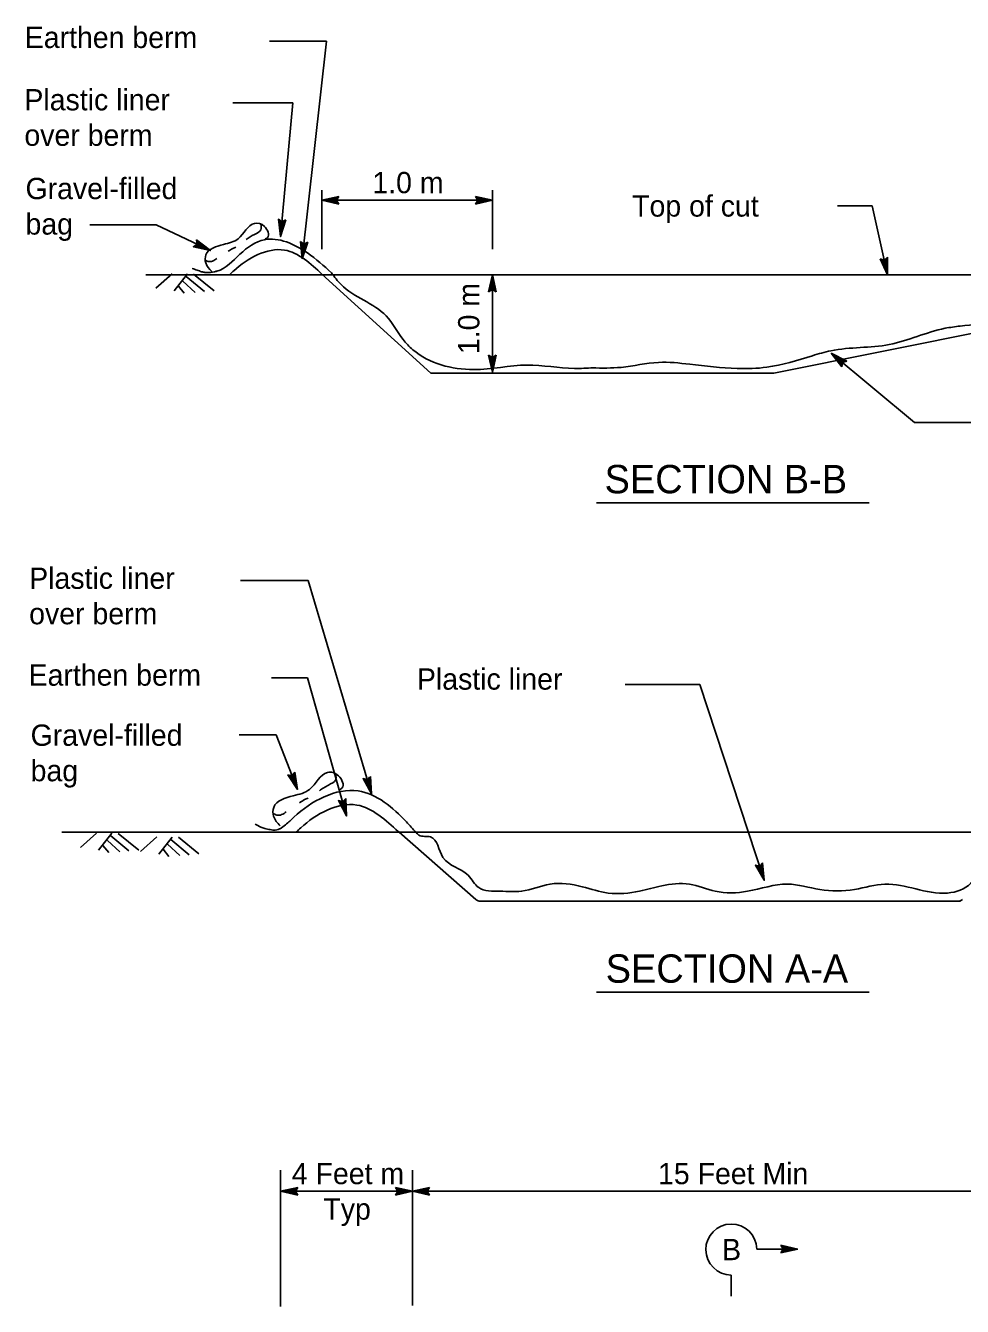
# Model space of a CAD drawing. Extents: x 6707406 to 6714471, y 1868570 to 1872341.
# Drawn here: x 6708826.5 to 6709143.3, y 1869106.3 to 1869539.7 of the extents above; entities that cross this region are included whole.
import ezdxf

# ---------------------------------------------------------------- set-up
doc = ezdxf.new("R2010")
doc.units = 0
for name, color, linetype in [('1 Control', 7, 'Continuous'), ('56 Stg 3 Anno', 7, 'Continuous'), ('57 Undefined', 7, 'Continuous'), ('59 Soundwall Ann', 7, 'Continuous'), ('60 Nongeo Data', 7, 'Continuous')]:
    doc.layers.add(name, color=color, linetype=linetype)

msp = doc.modelspace()

# ---------------------------------------------------------------- linework, layer by layer
at = {"layer": '1 Control'}
for p, q in [((6708911.99, 1869474.17), (6708911.99, 1869474.17)), ((6708914.54, 1869473.94), (6708914.54, 1869473.94)), ((6708912.74, 1869468.32), (6708912.74, 1869468.32)), ((6708883.21, 1869464.88), (6708883.21, 1869464.88)), ((6708884.32, 1869467.19), (6708884.32, 1869467.19)), ((6708888.96, 1869463.54), (6708888.96, 1869463.54)), ((6708915.18, 1869286.11), (6708915.18, 1869286.11)), ((6708917.57, 1869287.05), (6708917.57, 1869287.05)), ((6708943.09, 1869285.59), (6708943.09, 1869285.59)), ((6708918.48, 1869281.22), (6708918.48, 1869281.22)), ((6708940.64, 1869284.86), (6708940.64, 1869284.86)), ((6708932.27, 1869277.41), (6708932.27, 1869277.41)), ((6708934.74, 1869278.11), (6708934.74, 1869278.11)), ((6708943.5, 1869279.7), (6708943.5, 1869279.7)), ((6708935.07, 1869272.22), (6708935.07, 1869272.22)), ((6709073.32, 1869255.54), (6709073.32, 1869255.54)), ((6709075.75, 1869256.34), (6709075.75, 1869256.34)), ((6709076.33, 1869250.47), (6709076.33, 1869250.47))]:
    msp.add_line(p, q, dxfattribs=at)
for points in [[(6708914.54, 1869473.94), (6708912.74, 1869468.32), (6708911.99, 1869474.17), (6708912.31, 1869473.94), (6708912.86, 1869469.65), (6708914.19, 1869473.77), (6708913.83, 1869473.6), (6708912.98, 1869470.96), (6708912.63, 1869473.7), (6708912.95, 1869473.47), (6708913.1, 1869472.28), (6708913.47, 1869473.42), (6708913.19, 1869473.29), (6708911.99, 1869474.17), (6708913.19, 1869473.29)], [(6708884.32, 1869467.19), (6708888.96, 1869463.54), (6708883.21, 1869464.88), (6708883.54, 1869465.1), (6708887.75, 1869464.11), (6708884.36, 1869466.79), (6708884.39, 1869466.4), (6708886.57, 1869464.69), (6708883.87, 1869465.32), (6708884.21, 1869465.53), (6708885.37, 1869465.26), (6708884.43, 1869466), (6708884.46, 1869465.7), (6708883.21, 1869464.88), (6708884.46, 1869465.7)], [(6708917.57, 1869287.05), (6708918.48, 1869281.22), (6708915.18, 1869286.11), (6708915.58, 1869286.04), (6708917.99, 1869282.46), (6708917.33, 1869286.74), (6708917.08, 1869286.42), (6708917.51, 1869283.69), (6708915.97, 1869285.98), (6708916.36, 1869285.91), (6708917.03, 1869284.92), (6708916.84, 1869286.11), (6708916.65, 1869285.86), (6708915.18, 1869286.11), (6708916.65, 1869285.86)], [(6708943.09, 1869285.59), (6708943.5, 1869279.7), (6708940.64, 1869284.86), (6708941.02, 1869284.76), (6708943.12, 1869280.98), (6708942.83, 1869285.3), (6708942.56, 1869285.01), (6708942.75, 1869282.25), (6708941.41, 1869284.66), (6708941.79, 1869284.56), (6708942.37, 1869283.52), (6708942.29, 1869284.72), (6708942.08, 1869284.49), (6708940.64, 1869284.86), (6708942.08, 1869284.49)], [(6708934.74, 1869278.11), (6708935.07, 1869272.22), (6708932.27, 1869277.42), (6708932.66, 1869277.31), (6708934.7, 1869273.5), (6708934.47, 1869277.82), (6708934.2, 1869277.54), (6708934.35, 1869274.77), (6708933.04, 1869277.21), (6708933.42, 1869277.1), (6708933.99, 1869276.05), (6708933.92, 1869277.25), (6708933.71, 1869277.02), (6708932.27, 1869277.42), (6708933.71, 1869277.02)], [(6709075.75, 1869256.34), (6709076.33, 1869250.47), (6709073.32, 1869255.54), (6709073.7, 1869255.45), (6709075.91, 1869251.74), (6709075.49, 1869256.04), (6709075.23, 1869255.75), (6709075.5, 1869252.99), (6709074.09, 1869255.37), (6709074.48, 1869255.28), (6709075.09, 1869254.25), (6709074.97, 1869255.45), (6709074.77, 1869255.21), (6709073.32, 1869255.54), (6709074.77, 1869255.21)]]:
    msp.add_lwpolyline(points, close=True, dxfattribs=at)
for points in [[(6708891.62, 1869456.71), (6708888.99, 1869456.17), (6708887.13, 1869456.17), (6708886.01, 1869456.42), (6708884.52, 1869456.92), (6708882.78, 1869457.54)], [(6708912.89, 1869268.11), (6708910.93, 1869267.44), (6708909.23, 1869267.61), (6708907.37, 1869267.95), (6708906.01, 1869268.46), (6708904.15, 1869269.47)]]:
    msp.add_spline(points, degree=3, dxfattribs=at)
at = {"layer": '56 Stg 3 Anno'}
for p, q in [((6708909.02, 1869534.44), (6708928.28, 1869534.44)), ((6708928.28, 1869534.44), (6708920.06, 1869460.81)), ((6708896.6, 1869513.53), (6708916.83, 1869513.53)), ((6708916.83, 1869513.53), (6708912.74, 1869468.32)), ((6708926.64, 1869464.09), (6708926.64, 1869484.01)), ((6708926.64, 1869480.58), (6708932.4, 1869481.86)), ((6708926.64, 1869480.58), (6708984.38, 1869480.58)), ((6708932.4, 1869479.29), (6708926.64, 1869480.58)), ((6708926.64, 1869480.58), (6708926.64, 1869480.58)), ((6708932.19, 1869479.64), (6708927.96, 1869480.58)), ((6708927.97, 1869480.58), (6708932.17, 1869481.51)), ((6708929.29, 1869480.58), (6708932, 1869481.18)), ((6708931.96, 1869479.98), (6708929.29, 1869480.58)), ((6708930.62, 1869480.58), (6708931.78, 1869480.83)), ((6708931.8, 1869480.31), (6708930.62, 1869480.58)), ((6708932.4, 1869481.86), (6708931.63, 1869480.58)), ((6708931.63, 1869480.58), (6708932.4, 1869479.29)), ((6708932.4, 1869481.86), (6708932.4, 1869481.86)), ((6708979.39, 1869480.58), (6708978.62, 1869481.87)), ((6708978.62, 1869481.87), (6708978.62, 1869481.87)), ((6708978.62, 1869481.87), (6708984.38, 1869480.58)), ((6708984.38, 1869480.58), (6708978.62, 1869479.3)), ((6708978.62, 1869479.3), (6708979.39, 1869480.58)), ((6708978.83, 1869481.52), (6708983.06, 1869480.58)), ((6708983.05, 1869480.58), (6708978.85, 1869479.65)), ((6708981.73, 1869480.58), (6708979.02, 1869479.98)), ((6708979.05, 1869481.18), (6708981.73, 1869480.58)), ((6708979.22, 1869480.85), (6708980.4, 1869480.58)), ((6708980.4, 1869480.58), (6708979.24, 1869480.33)), ((6708984.38, 1869464.09), (6708984.38, 1869484.01)), ((6708984.38, 1869480.58), (6708984.38, 1869480.58)), ((6708932.4, 1869479.29), (6708932.4, 1869479.29)), ((6708978.62, 1869479.3), (6708978.62, 1869479.3)), ((6709101.13, 1869478.66), (6709112.86, 1869478.66)), ((6709112.86, 1869478.66), (6709117.97, 1869455.4)), ((6708848.2, 1869472.33), (6708870.66, 1869472.33)), ((6708870.66, 1869472.33), (6708888.96, 1869463.54)), ((6708920.06, 1869460.81), (6708919.43, 1869466.67)), ((6708919.43, 1869466.67), (6708919.43, 1869466.67)), ((6708919.43, 1869466.67), (6708920.61, 1869465.77)), ((6708920.2, 1869462.13), (6708919.75, 1869466.41)), ((6708921.98, 1869466.39), (6708920.06, 1869460.81)), ((6708920.36, 1869463.44), (6708920.06, 1869466.21)), ((6708921.61, 1869466.22), (6708920.21, 1869462.12)), ((6708921.25, 1869466.04), (6708920.36, 1869463.44)), ((6708920.5, 1869464.76), (6708920.38, 1869465.94)), ((6708920.9, 1869465.9), (6708920.5, 1869464.76)), ((6708920.61, 1869465.77), (6708921.98, 1869466.39)), ((6708921.98, 1869466.39), (6708921.98, 1869466.39)), ((6708920.06, 1869460.81), (6708920.06, 1869460.81)), ((6709117.97, 1869455.4), (6709115.49, 1869460.75)), ((6709115.49, 1869460.75), (6709115.49, 1869460.75)), ((6709115.49, 1869460.75), (6709116.9, 1869460.28)), ((6709117.68, 1869456.7), (6709115.87, 1869460.61)), ((6709117.4, 1869457.99), (6709116.23, 1869460.51)), ((6709117.12, 1869459.29), (6709116.62, 1869460.36)), ((6709116.9, 1869460.28), (6709117.99, 1869461.3)), ((6709117.12, 1869460.5), (6709117.12, 1869459.29)), ((6709117.41, 1869460.73), (6709117.4, 1869457.99)), ((6709117.7, 1869461.03), (6709117.69, 1869456.69)), ((6709117.99, 1869461.3), (6709117.97, 1869455.4)), ((6709117.99, 1869461.3), (6709117.99, 1869461.3)), ((6708983.1, 1869449.64), (6708984.38, 1869455.4)), ((6708984.38, 1869422.39), (6708984.38, 1869455.4)), ((6708984.38, 1869455.4), (6708984.38, 1869455.4)), ((6708984.38, 1869455.4), (6708985.66, 1869449.64)), ((6709117.97, 1869455.4), (6709117.97, 1869455.4)), ((6708984.38, 1869450.41), (6708983.1, 1869449.64)), ((6708983.44, 1869449.85), (6708984.38, 1869454.08)), ((6708983.78, 1869450.07), (6708984.38, 1869452.75)), ((6708984.12, 1869450.24), (6708984.38, 1869451.42)), ((6708984.38, 1869452.75), (6708984.98, 1869450.04)), ((6708984.38, 1869451.42), (6708984.64, 1869450.26)), ((6708985.66, 1869449.64), (6708984.38, 1869450.41)), ((6708984.39, 1869454.07), (6708985.31, 1869449.87)), ((6708983.1, 1869449.64), (6708983.1, 1869449.64)), ((6708985.66, 1869449.64), (6708985.66, 1869449.64)), ((6709127.18, 1869405.43), (6709098.99, 1869428.9)), ((6709102.55, 1869424.19), (6709098.99, 1869428.9)), ((6709098.99, 1869428.9), (6709098.99, 1869428.9)), ((6709098.99, 1869428.9), (6709104.21, 1869426.15)), ((6708984.38, 1869427.38), (6708983.1, 1869428.15)), ((6708983.1, 1869428.15), (6708983.1, 1869428.15)), ((6708983.1, 1869428.15), (6708984.38, 1869422.39)), ((6708983.44, 1869427.94), (6708984.38, 1869423.72)), ((6708983.78, 1869427.72), (6708984.38, 1869425.04)), ((6708984.12, 1869427.55), (6708984.38, 1869426.37)), ((6708984.38, 1869422.39), (6708985.66, 1869428.15)), ((6708985.66, 1869428.15), (6708984.38, 1869427.38)), ((6708984.38, 1869425.04), (6708984.98, 1869427.76)), ((6708984.38, 1869426.37), (6708984.64, 1869427.53)), ((6708984.39, 1869423.73), (6708985.31, 1869427.93)), ((6708985.66, 1869428.15), (6708985.66, 1869428.15)), ((6709102.61, 1869424.59), (6709100, 1869428.04)), ((6709100.01, 1869428.04), (6709103.81, 1869426.03)), ((6709102.66, 1869425), (6709101.01, 1869427.18)), ((6709101.01, 1869427.18), (6709103.47, 1869425.89)), ((6709102.75, 1869425.36), (6709102.02, 1869426.32)), ((6709102.02, 1869426.32), (6709103.07, 1869425.77)), ((6709102.8, 1869425.67), (6709102.55, 1869424.19)), ((6709102.55, 1869424.19), (6709102.55, 1869424.19)), ((6709104.21, 1869426.15), (6709102.8, 1869425.67)), ((6709104.21, 1869426.15), (6709104.21, 1869426.15)), ((6708984.38, 1869422.39), (6708984.38, 1869422.39)), ((6709127.18, 1869405.43), (6709155.5, 1869405.43)), ((6708899.18, 1869351.88), (6708922.03, 1869351.88)), ((6708922.03, 1869351.88), (6708943.5, 1869279.7)), ((6708909.69, 1869319), (6708921.85, 1869319)), ((6708921.85, 1869319), (6708935.07, 1869272.22)), ((6709029.28, 1869316.66), (6709054.5, 1869316.66)), ((6709054.5, 1869316.66), (6709076.33, 1869250.47)), ((6708898.74, 1869299.64), (6708911.22, 1869299.64)), ((6708911.22, 1869299.64), (6708918.48, 1869281.22)), ((6708912.74, 1869106.26), (6708912.74, 1869152.41)), ((6708957.34, 1869106.58), (6708957.34, 1869152.41)), ((6708912.74, 1869145.21), (6708918.5, 1869146.49)), ((6708912.74, 1869145.21), (6708957.34, 1869145.21)), ((6708918.5, 1869143.92), (6708912.74, 1869145.21)), ((6708912.74, 1869145.21), (6708912.74, 1869145.21)), ((6708918.29, 1869144.27), (6708914.06, 1869145.21)), ((6708914.07, 1869145.21), (6708918.27, 1869146.14)), ((6708915.39, 1869145.21), (6708918.1, 1869145.81)), ((6708918.07, 1869144.61), (6708915.39, 1869145.21)), ((6708916.72, 1869145.21), (6708917.88, 1869145.46)), ((6708917.9, 1869144.94), (6708916.72, 1869145.21)), ((6708918.5, 1869146.49), (6708917.73, 1869145.21)), ((6708917.73, 1869145.21), (6708918.5, 1869143.92)), ((6708918.5, 1869146.49), (6708918.5, 1869146.49)), ((6708918.5, 1869143.92), (6708918.5, 1869143.92)), ((6708952.35, 1869145.21), (6708951.58, 1869146.5)), ((6708951.58, 1869146.5), (6708951.58, 1869146.5)), ((6708951.58, 1869146.5), (6708957.34, 1869145.21)), ((6708957.34, 1869145.21), (6708951.58, 1869143.93)), ((6708951.58, 1869143.93), (6708952.35, 1869145.21)), ((6708951.58, 1869143.93), (6708951.58, 1869143.93)), ((6708951.79, 1869146.15), (6708956.01, 1869145.21)), ((6708956, 1869145.21), (6708951.8, 1869144.28)), ((6708954.69, 1869145.21), (6708951.97, 1869144.61)), ((6708952.01, 1869145.81), (6708954.69, 1869145.21)), ((6708952.18, 1869145.48), (6708953.36, 1869145.21)), ((6708953.36, 1869145.21), (6708952.2, 1869144.96)), ((6708957.34, 1869145.21), (6708963.1, 1869146.49)), ((6708957.34, 1869145.21), (6709173.02, 1869145.21)), ((6708957.34, 1869145.21), (6708957.34, 1869145.21)), ((6708963.1, 1869143.92), (6708957.34, 1869145.21)), ((6708957.34, 1869145.21), (6708957.34, 1869145.21)), ((6708962.89, 1869144.27), (6708958.66, 1869145.21)), ((6708958.67, 1869145.21), (6708962.87, 1869146.14)), ((6708959.99, 1869145.21), (6708962.7, 1869145.81)), ((6708962.67, 1869144.61), (6708959.99, 1869145.21)), ((6708961.32, 1869145.21), (6708962.48, 1869145.46)), ((6708962.5, 1869144.94), (6708961.32, 1869145.21)), ((6708963.1, 1869146.49), (6708962.33, 1869145.21)), ((6708962.33, 1869145.21), (6708963.1, 1869143.92)), ((6708963.1, 1869146.49), (6708963.1, 1869146.49)), ((6708963.1, 1869143.92), (6708963.1, 1869143.92)), ((6709087.74, 1869125.66), (6709073.81, 1869125.66)), ((6709082.74, 1869125.66), (6709081.97, 1869126.95)), ((6709081.97, 1869126.95), (6709081.97, 1869126.95)), ((6709081.97, 1869126.95), (6709087.74, 1869125.66)), ((6709087.74, 1869125.66), (6709081.98, 1869124.38)), ((6709081.98, 1869124.38), (6709082.74, 1869125.66)), ((6709082.18, 1869126.6), (6709086.41, 1869125.66)), ((6709086.4, 1869125.66), (6709082.2, 1869124.73)), ((6709085.09, 1869125.66), (6709082.37, 1869125.06)), ((6709082.41, 1869126.26), (6709085.09, 1869125.66)), ((6709082.58, 1869125.93), (6709083.76, 1869125.66)), ((6709083.76, 1869125.66), (6709082.6, 1869125.4)), ((6709087.74, 1869125.66), (6709087.74, 1869125.66)), ((6709081.98, 1869124.38), (6709081.98, 1869124.38)), ((6709065.18, 1869116.86), (6709065.18, 1869109.73))]:
    msp.add_line(p, q, dxfattribs=at)
msp.add_arc((6709065.19, 1869125.49), 8.62, 1.113, 269.9585, dxfattribs=at)
at = {"layer": '57 Undefined'}
for p, q in [((6709019.6, 1869378.21), (6709111.8, 1869378.21)), ((6709019.6, 1869212.57), (6709111.8, 1869212.57))]:
    msp.add_line(p, q, dxfattribs=at)
at = {"layer": '59 Soundwall Ann'}
for p, q in [((6708876.02, 1869455.67), (6708870.54, 1869450.8)), ((6708881.22, 1869455.64), (6708876.7, 1869449.89)), ((6708880.77, 1869454.78), (6708886.96, 1869449.68)), ((6708883.32, 1869455.62), (6708890.25, 1869449.92)), ((6708878.14, 1869451.54), (6708880.12, 1869449.11)), ((6708879.64, 1869453.19), (6708883.87, 1869449.34)), ((6708850.5, 1869266.39), (6708845.02, 1869261.52)), ((6708855.69, 1869266.35), (6708851.18, 1869260.61)), ((6708854.12, 1869263.91), (6708858.34, 1869260.06)), ((6708855.25, 1869265.49), (6708861.44, 1869260.4)), ((6708857.8, 1869266.33), (6708864.73, 1869260.63)), ((6708870.84, 1869265.12), (6708865.36, 1869260.24)), ((6708876.03, 1869265.08), (6708871.51, 1869259.34)), ((6708875.58, 1869264.22), (6708881.77, 1869259.12)), ((6708878.14, 1869265.06), (6708885.06, 1869259.36)), ((6708852.62, 1869262.26), (6708854.6, 1869259.83)), ((6708872.95, 1869260.98), (6708874.93, 1869258.56)), ((6708874.45, 1869262.63), (6708878.68, 1869258.79))]:
    msp.add_line(p, q, dxfattribs=at)
at = {"layer": '60 Nongeo Data'}
for p, q in [((6708867.16, 1869455.4), (6708926.44, 1869455.4)), ((6708926.44, 1869455.4), (6709246.42, 1869455.4)), ((6709079.54, 1869422.13), (6709245.91, 1869455.4)), ((6708963.49, 1869422.13), (6709079.54, 1869422.13)), ((6708838.74, 1869266.71), (6708952.88, 1869266.71)), ((6708952.25, 1869266.71), (6709101.25, 1869266.71)), ((6708952.88, 1869266.71), (6708978.79, 1869243.93)), ((6709100.59, 1869266.71), (6709168.62, 1869266.71)), ((6708980.34, 1869243.35), (6709142.68, 1869243.35)), ((6709141.8, 1869243.35), (6709100.59, 1869243.35))]:
    msp.add_line(p, q, dxfattribs=at)
msp.add_lwpolyline([(6708963.49, 1869422.13), (6708926.73, 1869455.6)], dxfattribs=at)
for centre, start_param, end_param in [((6708980.33, 1869245.69), 5.561991, 6.283185), ((6709141.8, 1869245.69), 0, 0.721194)]:
    msp.add_ellipse(centre, major_axis=(0, -2.34), ratio=0.999991, start_param=start_param, end_param=end_param, dxfattribs=at)
for points in [[(6708889.41, 1869456.44), (6708887.41, 1869459.36), (6708887.45, 1869462.09), (6708893.4, 1869465.62), (6708898.4, 1869467.58), (6708903.9, 1869472.76), (6708907.25, 1869471.75), (6708908.27, 1869467.93), (6708907.4, 1869467.36)], [(6708901.08, 1869467.32), (6708903.88, 1869469.06), (6708906.02, 1869470.6), (6708906.08, 1869472.38)], [(6708929.94, 1869456.04), (6708921.77, 1869462.78), (6708907.28, 1869467.24), (6708898.97, 1869462.35), (6708891.16, 1869456.58), (6708890.61, 1869456.44)], [(6708895.02, 1869463.34), (6708896.56, 1869464.3), (6708897.63, 1869464.77)], [(6708926.95, 1869455.4), (6708926.7, 1869455.63), (6708914.04, 1869463.73), (6708896.94, 1869456.76), (6708895.55, 1869455.44)], [(6708887.08, 1869460.51), (6708888.25, 1869459.88), (6708889.72, 1869460.02), (6708891.11, 1869460.89)], [(6709018.5, 1869423.89), (6709012.16, 1869423.66), (6708996.07, 1869424.82), (6708977.99, 1869423.29), (6708957.5, 1869429.97), (6708954.14, 1869433.49), (6708948.45, 1869441.44), (6708933.16, 1869452.03), (6708929.94, 1869456.04)], [(6709155.03, 1869439.22), (6709142.61, 1869438.01), (6709137.51, 1869437.25), (6709118.63, 1869431.78), (6709098.86, 1869429.66), (6709092.64, 1869427.99), (6709077.2, 1869424.09), (6709067.17, 1869423.66), (6709051.11, 1869425.1), (6709040.55, 1869425.74), (6709027.92, 1869424.04), (6709018.17, 1869423.86)], [(6708912.57, 1869268.88), (6708910.36, 1869272.11), (6708910.4, 1869275.14), (6708917, 1869279.05), (6708922.53, 1869281.22), (6708928.63, 1869286.96), (6708932.34, 1869285.84), (6708933.47, 1869281.61), (6708932.5, 1869280.97)], [(6708925.85, 1869280.76), (6708928.94, 1869282.69), (6708931.32, 1869284.39), (6708931.38, 1869286.36)], [(6708958.51, 1869266.68), (6708955.27, 1869270.26), (6708938.94, 1869280.71), (6708917.24, 1869271.86), (6708914.39, 1869269.23), (6708912.55, 1869267.86)], [(6708952.82, 1869266.71), (6708952.53, 1869266.97), (6708938.51, 1869275.93), (6708919.56, 1869268.22), (6708918.02, 1869266.75)], [(6708919.13, 1869276.69), (6708920.84, 1869277.75), (6708922.02, 1869278.27)], [(6708910.16, 1869273.21), (6708911.46, 1869272.52), (6708913.08, 1869272.67), (6708914.63, 1869273.64)], [(6709163.61, 1869266.78), (6709161.57, 1869264.84), (6709157.64, 1869259.41), (6709150.39, 1869255.79), (6709146.16, 1869249.46), (6709138.31, 1869246.15), (6709117.17, 1869249.16), (6709106.9, 1869247.35), (6709095.12, 1869247.35), (6709084.24, 1869249.16), (6709070.65, 1869246.75), (6709059.78, 1869246.75), (6709051.02, 1869249.16), (6709041.66, 1869248.56), (6709034.11, 1869246.75), (6709023.53, 1869246.15), (6709014.78, 1869248.26), (6709003.9, 1869249.16), (6708994.24, 1869246.75), (6708986.99, 1869246.75), (6708979.74, 1869247.96), (6708976.12, 1869252.18), (6708967.66, 1869258.2), (6708963.43, 1869265.14), (6708959.5, 1869265.74), (6708958.51, 1869266.68)]]:
    msp.add_spline(points, degree=3, dxfattribs=at)

# ---------------------------------------------------------------- texts
at = {"layer": '57 Undefined'}
for s, height, p in [('Earthen berm', 7.2002, (6708826.19, 1869532.11)), ('Plastic liner', 7.2002, (6708826.07, 1869511.01)), ('over berm', 7.2, (6708826.07, 1869499.01)), ('1.0 m', 7.2, (6708943.77, 1869482.98)), ('Gravel-filled', 7.2002, (6708826.44, 1869480.97)), ('Top of cut', 7.2, (6709031.64, 1869475.06)), ('bag', 7.2, (6708826.44, 1869468.97)), ('SECTION B-B', 9.6002, (6709022.32, 1869381.42)), ('Plastic liner', 7.2002, (6708827.68, 1869349.09)), ('over berm', 7.2, (6708827.68, 1869337.09)), ('Earthen berm', 7.2002, (6708827.49, 1869316.31)), ('Plastic liner', 7.2002, (6708958.84, 1869314.97)), ('Gravel-filled', 7.2002, (6708828.17, 1869295.97)), ('bag', 7.2, (6708828.17, 1869283.97)), ('SECTION A-A', 9.6002, (6709022.69, 1869215.78)), ('4 Feet m', 7.2, (6708916.52, 1869147.61)), ('15 Feet Min', 7.2002, (6709040.4, 1869147.61)), ('Typ', 7.2, (6708927.21, 1869135.61)), ('B', 7.21, (6709062.06, 1869121.89))]:
    msp.add_text(s, height=height, dxfattribs=at).set_placement(p)
msp.add_text('1.0 m', height=7.2, rotation=90, dxfattribs=at).set_placement((6708979.97, 1869428.52))

doc.saveas('drawing.dxf')
